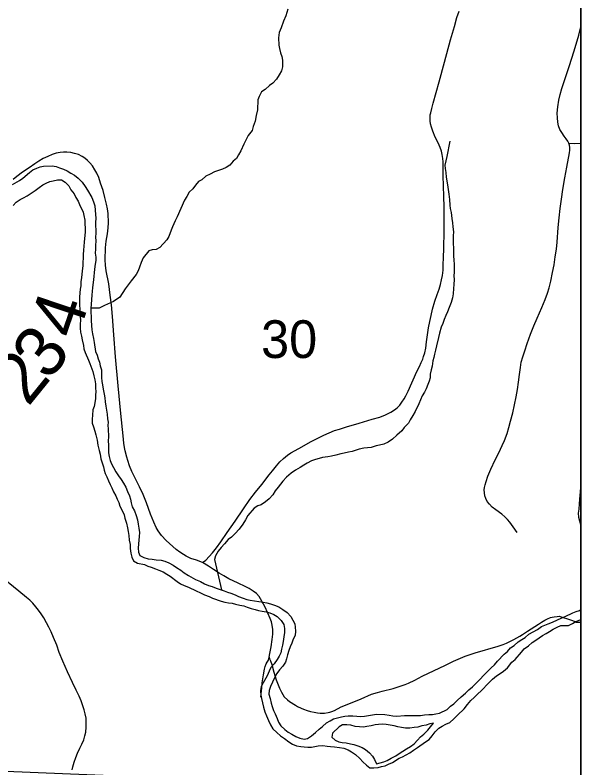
# Model space of a CAD drawing. Extents: x -3.3 to 34, y 0 to 56.8.
# Drawn here: x 2.868 to 3.496, y 32.401 to 33.236 of the extents above; entities that cross this region are included whole.
import ezdxf

# ---------------------------------------------------------------- set-up
doc = ezdxf.new("R2010")
doc.units = 0
for name, color, linetype in [('GM_X_Corporation', 7, 'Continuous'), ('GM_X_County_Road', 7, 'Continuous'), ('GM_X_Major_River', 7, 'Continuous'), ('GM_X_Section_Text', 7, 'Continuous'), ('GM_X_Township_Road', 7, 'Continuous'), ('GM_X_Township_Road_Text', 7, 'Continuous'), ('GT_Project_Soil_Layers', 7, 'Continuous'), ('SH_Data', 7, 'Continuous')]:
    doc.layers.add(name, color=color, linetype=linetype)

msp = doc.modelspace()

# ---------------------------------------------------------------- linework, layer by layer
at = {"layer": 'GM_X_Corporation'}
msp.add_lwpolyline([(3.49607, 32.37106), (3.49607, 33.37604), (2.78283, 33.39643), (2.76783, 32.40095)], close=True, dxfattribs=at)
msp.add_lwpolyline([(1.56989, 28.07705), (3.49607, 28.07705), (3.49607, 33.37476), (3.4269, 33.3772), (2.80866, 33.39507)], dxfattribs=at)
at = {"layer": 'GM_X_County_Road'}
msp.add_lwpolyline([(2.93149, 32.3989), (2.93236, 32.40214), (2.93373, 32.40736), (2.93552, 32.4126), (2.93744, 32.41748), (2.94013, 32.42279), (2.9425, 32.42732), (2.94452, 32.43232), (2.94576, 32.43639), (2.9467, 32.44055), (2.94723, 32.44609), (2.94731, 32.4511), (2.94697, 32.45602), (2.94617, 32.46085), (2.94503, 32.46542), (2.94354, 32.46999), (2.9416, 32.47527), (2.93923, 32.48072), (2.93616, 32.4873), (2.93211, 32.49557), (2.92657, 32.50752), (2.9213, 32.51938), (2.91726, 32.52905), (2.91445, 32.53704), (2.91085, 32.54583), (2.90839, 32.55198), (2.90584, 32.55699), (2.90302, 32.562), (2.90013, 32.56736), (2.89714, 32.57185), (2.89441, 32.57597), (2.89125, 32.57984), (2.88791, 32.5838), (2.88457, 32.58696), (2.88088, 32.59017), (2.87235, 32.59724), (2.85039, 32.61473)], dxfattribs=at)
at = {"layer": 'GM_X_Major_River'}
for points in [[(2.86553, 33.0481), (2.87306, 33.05276), (2.87682, 33.05547), (2.88433, 33.06166), (2.88809, 33.06436), (2.89225, 33.06632), (2.89602, 33.06789), (2.89981, 33.0687), (2.9093, 33.06883), (2.91387, 33.06813), (2.91768, 33.06666), (2.92188, 33.0652), (2.92608, 33.06335), (2.93029, 33.06075), (2.93412, 33.05852), (2.93834, 33.05515), (2.94257, 33.05103), (2.94606, 33.04614), (2.94877, 33.04199), (2.95344, 33.03369), (2.9554, 33.02916), (2.9566, 33.02461), (2.95704, 33.01968), (2.95792, 33.01057), (2.9576, 33.00639), (2.95777, 32.99385), (2.95744, 32.99004), (2.95788, 32.98548), (2.95756, 32.98092), (2.95762, 32.97636), (2.9573, 32.97217), (2.95774, 32.96762), (2.95779, 32.96382), (2.95708, 32.96001), (2.9564, 32.9543), (2.95542, 32.94251), (2.95401, 32.93413), (2.9537, 32.92956), (2.95337, 32.92576), (2.95275, 32.91511), (2.95243, 32.91092), (2.95262, 32.89686), (2.95351, 32.88699), (2.95433, 32.88244), (2.95516, 32.87751), (2.95598, 32.87296), (2.95763, 32.8631), (2.9592, 32.85894), (2.9604, 32.85478), (2.96197, 32.851), (2.96278, 32.84721), (2.96398, 32.84267), (2.96409, 32.83431), (2.96453, 32.82975), (2.96534, 32.82596), (2.96616, 32.82103), (2.96699, 32.81572), (2.96781, 32.81155), (2.96825, 32.807), (2.96907, 32.80245), (2.96951, 32.79789), (2.97033, 32.79335), (2.97078, 32.78841), (2.97159, 32.78462), (2.97126, 32.78082), (2.97169, 32.77702), (2.97181, 32.76828), (2.97149, 32.76372), (2.97193, 32.75916), (2.97205, 32.75042), (2.97248, 32.74663), (2.97368, 32.74209), (2.97525, 32.73831), (2.97758, 32.73416), (2.97992, 32.72963), (2.98302, 32.72511), (2.98611, 32.72097), (2.98844, 32.71682), (2.99116, 32.7123), (2.99312, 32.70776), (2.99509, 32.70285), (2.99628, 32.69907), (2.99709, 32.6949), (2.99829, 32.69073), (3.00063, 32.68621), (3.0026, 32.68091), (3.00418, 32.67637)], [(2.86622, 33.02493), (2.86959, 33.02877), (2.87373, 33.03149), (2.8775, 33.03344), (2.88164, 33.03578), (2.88616, 33.0385), (2.89068, 33.0416), (2.89481, 33.04507), (2.89895, 33.04779), (2.90272, 33.04974), (2.90687, 33.05169), (2.91066, 33.0525), (2.9152, 33.05333), (2.91976, 33.05339), (2.92397, 33.05078), (2.92782, 33.04665), (2.93016, 33.0425), (2.93364, 33.03799), (2.93559, 33.03384), (2.9383, 33.02969), (2.93987, 33.02591), (2.94378, 33.0176), (2.94459, 33.01381), (2.9458, 33.00851), (2.94598, 32.99559), (2.94499, 32.98417), (2.94435, 32.97542), (2.94366, 32.97047), (2.94371, 32.96629), (2.94338, 32.96249), (2.94344, 32.95793), (2.94276, 32.9526), (2.9421, 32.94461), (2.94139, 32.9408), (2.94108, 32.93585), (2.94037, 32.93204), (2.94004, 32.92824), (2.93973, 32.92329), (2.93985, 32.91417), (2.94028, 32.91038), (2.94035, 32.90582), (2.9404, 32.90202), (2.94084, 32.89746), (2.94051, 32.89366), (2.94057, 32.88872), (2.94101, 32.88455), (2.94183, 32.88), (2.94265, 32.87582), (2.94425, 32.86977), (2.94468, 32.86597), (2.94587, 32.86181), (2.94978, 32.8535), (2.95135, 32.84972), (2.95451, 32.84064), (2.95571, 32.83609), (2.95691, 32.83155), (2.95735, 32.827), (2.95741, 32.82244), (2.95784, 32.81864), (2.95752, 32.81446), (2.95758, 32.81028), (2.95617, 32.8019), (2.9547, 32.79808), (2.95402, 32.79237), (2.9537, 32.7878), (2.95376, 32.78362), (2.95533, 32.77946), (2.95692, 32.77454), (2.95773, 32.77037), (2.95933, 32.76469), (2.96016, 32.759), (2.96138, 32.75332), (2.96257, 32.74916), (2.9634, 32.74385), (2.96618, 32.73515), (2.96699, 32.73135), (2.96818, 32.72757), (2.97013, 32.7238), (2.97208, 32.71964), (2.97366, 32.71548), (2.97561, 32.71171)], [(2.97561, 32.71171), (2.97756, 32.70717), (2.9799, 32.70303), (2.98147, 32.69925), (2.98341, 32.69547), (2.98461, 32.69131), (2.98734, 32.68565), (2.98929, 32.68187), (2.9901, 32.67808), (2.9917, 32.6724), (2.99291, 32.66748), (2.99372, 32.66331), (2.99454, 32.65876), (2.99498, 32.65383), (2.99581, 32.6489), (2.99587, 32.64434), (2.9967, 32.63941), (2.9979, 32.63487), (2.99947, 32.63071), (3.00406, 32.62811), (3.01167, 32.62669), (3.0155, 32.62484), (3.01931, 32.62375), (3.02389, 32.62192), (3.02771, 32.62045), (3.03267, 32.61861), (3.0365, 32.616), (3.04033, 32.61378), (3.048, 32.6078), (3.05183, 32.60519), (3.05603, 32.60335), (3.06061, 32.60151), (3.06902, 32.59744), (3.07399, 32.59523), (3.07857, 32.59301), (3.08354, 32.59118), (3.08736, 32.58933), (3.09689, 32.58604), (3.10108, 32.58495), (3.10489, 32.58425), (3.10907, 32.58392), (3.11288, 32.58283), (3.11746, 32.58137), (3.12202, 32.58067), (3.12584, 32.57921), (3.13004, 32.57774), (3.13461, 32.57666), (3.13842, 32.57558), (3.14223, 32.57487), (3.14679, 32.57417), (3.15098, 32.57308), (3.15519, 32.57124), (3.15901, 32.56901), (3.16363, 32.56452), (3.16635, 32.55999), (3.16716, 32.55582), (3.16722, 32.55126), (3.16653, 32.54632), (3.16583, 32.54137), (3.16513, 32.53718), (3.16367, 32.5326), (3.16297, 32.52879), (3.16112, 32.52497), (3.15889, 32.52114), (3.15554, 32.51653), (3.15217, 32.51231), (3.15033, 32.50849), (3.14812, 32.50314), (3.14366, 32.49548), (3.14144, 32.49127), (3.14037, 32.48632), (3.14081, 32.48176), (3.14162, 32.47797), (3.14282, 32.47305), (3.14402, 32.46851), (3.14523, 32.46321), (3.14719, 32.45867), (3.14954, 32.45376), (3.1515, 32.44885), (3.15422, 32.44433), (3.15883, 32.44021), (3.16268, 32.43647), (3.16727, 32.43349), (3.17188, 32.42975), (3.17609, 32.42715), (3.18067, 32.42531), (3.18524, 32.42461), (3.18904, 32.42428), (3.19322, 32.42396), (3.19701, 32.42401), (3.20459, 32.42563), (3.20952, 32.4257), (3.21447, 32.42501), (3.21827, 32.42468), (3.22283, 32.42436), (3.22816, 32.42367), (3.2331, 32.42298), (3.23768, 32.42114), (3.24151, 32.41891), (3.2461, 32.41593), (3.25072, 32.41144)], [(3.00418, 32.67637), (3.005, 32.67144), (3.00544, 32.66689), (3.00626, 32.66234), (3.00594, 32.65778), (3.0053, 32.64941), (3.00498, 32.64484), (3.00504, 32.64028), (3.00661, 32.6365), (3.01119, 32.63428), (3.01577, 32.63283), (3.02033, 32.63251), (3.0249, 32.63181), (3.03022, 32.6315), (3.03441, 32.63042), (3.03899, 32.62858), (3.04358, 32.62598), (3.04741, 32.62337), (3.05201, 32.62039), (3.05585, 32.6174), (3.06082, 32.61443), (3.06848, 32.60997), (3.07382, 32.60777), (3.07841, 32.60517), (3.08299, 32.60333), (3.0868, 32.60224), (3.09139, 32.6004), (3.09596, 32.59894), (3.10016, 32.59748), (3.10397, 32.59601), (3.10779, 32.59492), (3.11237, 32.59309), (3.11619, 32.59124), (3.12115, 32.5894), (3.12535, 32.58794), (3.12915, 32.58723), (3.14361, 32.58476), (3.14742, 32.58406), (3.15161, 32.58297), (3.15619, 32.58151), (3.16077, 32.57967), (3.16537, 32.5767), (3.16997, 32.57334), (3.1742, 32.56884), (3.17653, 32.56507), (3.17848, 32.56092), (3.17892, 32.55712), (3.17936, 32.55257), (3.17904, 32.548), (3.17682, 32.54379), (3.17536, 32.53921), (3.17351, 32.53539), (3.17205, 32.53119), (3.17059, 32.52661), (3.16951, 32.52204), (3.16842, 32.51822), (3.16544, 32.51401), (3.1617, 32.50978), (3.15872, 32.50556), (3.15612, 32.50096), (3.15391, 32.496), (3.15169, 32.49141), (3.15023, 32.48683), (3.14991, 32.48264), (3.15111, 32.4781), (3.15232, 32.4728), (3.15351, 32.46902), (3.15508, 32.46486), (3.15665, 32.46108), (3.159, 32.45579), (3.16058, 32.45164), (3.16329, 32.44749), (3.16751, 32.44375), (3.17135, 32.44076), (3.17518, 32.43853), (3.17977, 32.43594), (3.18435, 32.4341), (3.18892, 32.43302), (3.19271, 32.43345), (3.19723, 32.43655), (3.20173, 32.44041), (3.20548, 32.44388), (3.20924, 32.44697), (3.21375, 32.45083), (3.21789, 32.45316), (3.22166, 32.45549), (3.22582, 32.45669), (3.23036, 32.45751), (3.23415, 32.45832), (3.23794, 32.45875), (3.24287, 32.45882), (3.24744, 32.4585), (3.25124, 32.45817), (3.25579, 32.45823), (3.26943, 32.46069), (3.27855, 32.46006), (3.28312, 32.45936), (3.2873, 32.45866), (3.29186, 32.45834), (3.30021, 32.45921), (3.30514, 32.45928)], [(3.30514, 32.45928), (3.31008, 32.45896), (3.31805, 32.45907), (3.3226, 32.45989), (3.32715, 32.46033), (3.33133, 32.46039), (3.33512, 32.46082), (3.33928, 32.46163), (3.34758, 32.46592), (3.35133, 32.46939), (3.35509, 32.4721), (3.35884, 32.47595), (3.36334, 32.47981), (3.36784, 32.48405), (3.37159, 32.48752), (3.37573, 32.491), (3.39633, 32.51217), (3.40008, 32.51526), (3.40344, 32.51948), (3.41094, 32.52718), (3.41469, 32.53027), (3.41806, 32.53412), (3.42182, 32.53683), (3.42632, 32.54069), (3.43046, 32.5434), (3.43423, 32.54573), (3.43836, 32.54921), (3.44288, 32.55193), (3.44778, 32.55466), (3.4523, 32.55775), (3.45985, 32.5609), (3.46438, 32.56286), (3.47004, 32.56521), (3.47419, 32.56717), (3.47872, 32.56913), (3.48702, 32.57304), (3.4908, 32.57461), (3.49458, 32.5758), (3.49607, 32.57672)], [(3.25072, 32.41144), (3.25419, 32.40768), (3.25803, 32.40394), (3.26187, 32.40095), (3.26643, 32.40101), (3.27098, 32.40145), (3.27476, 32.40264), (3.27892, 32.40346), (3.2827, 32.40503), (3.28685, 32.40698), (3.29438, 32.41164), (3.29816, 32.41321), (3.3023, 32.41555), (3.30607, 32.41788), (3.31021, 32.4206), (3.31473, 32.42369), (3.32376, 32.42989), (3.32752, 32.4326), (3.33088, 32.43645), (3.33424, 32.44105), (3.33837, 32.44491), (3.34213, 32.44724), (3.34628, 32.44957), (3.35043, 32.45153), (3.35493, 32.45539), (3.35905, 32.45962), (3.36656, 32.46656), (3.37029, 32.47117), (3.37403, 32.47578), (3.37778, 32.47925), (3.38152, 32.4831), (3.38527, 32.48657), (3.39389, 32.49542), (3.39802, 32.49928), (3.40252, 32.50314), (3.40628, 32.50585), (3.41005, 32.50817), (3.41455, 32.51203), (3.41941, 32.51818), (3.42316, 32.52127), (3.43027, 32.52935), (3.43326, 32.53318), (3.43777, 32.53628), (3.4419, 32.54014), (3.44604, 32.54285), (3.4498, 32.54518), (3.45357, 32.54789), (3.45733, 32.55022), (3.4611, 32.55217), (3.46524, 32.55489), (3.46977, 32.55723), (3.47392, 32.55881), (3.48228, 32.55892), (3.4868, 32.56126), (3.49057, 32.56359), (3.4951, 32.56517), (3.49607, 32.56551)], [(3.33259, 32.45053), (3.32843, 32.44971), (3.32427, 32.44851), (3.31972, 32.44769), (3.31519, 32.44611), (3.31102, 32.44568), (3.30609, 32.44523), (3.30153, 32.44517), (3.29697, 32.44587), (3.29278, 32.44657), (3.28897, 32.44766), (3.27984, 32.44906), (3.27604, 32.44939), (3.27148, 32.44932), (3.26769, 32.44889), (3.26315, 32.44769), (3.2586, 32.44687), (3.25482, 32.44606), (3.25026, 32.44638), (3.24569, 32.44708), (3.24073, 32.44853), (3.23617, 32.44885), (3.23162, 32.44879), (3.22785, 32.44646), (3.22035, 32.43952), (3.21965, 32.43495), (3.22349, 32.43159), (3.22731, 32.42974), (3.23112, 32.42903), (3.23568, 32.42871), (3.24025, 32.42763), (3.24406, 32.42692), (3.24863, 32.42546), (3.25322, 32.42363), (3.25704, 32.4214), (3.26165, 32.41766), (3.26474, 32.4139), (3.26706, 32.41014), (3.2694, 32.40561), (3.27318, 32.4068), (3.27735, 32.40762), (3.28112, 32.40919), (3.28565, 32.41191), (3.29055, 32.41425), (3.29431, 32.41696), (3.29845, 32.41967), (3.3026, 32.42201), (3.30712, 32.42473), (3.31087, 32.42782), (3.31462, 32.43167), (3.31799, 32.43551), (3.32174, 32.4386), (3.32624, 32.44284), (3.32923, 32.44668), (3.33259, 32.45053)]]:
    msp.add_lwpolyline(points, dxfattribs=at)
at = {"layer": 'GM_X_Township_Road'}
for points in [[(3.0761, 32.62875), (3.07983, 32.63165), (3.08364, 32.63538), (3.08719, 32.63965), (3.09179, 32.64532), (3.09659, 32.6518), (3.10357, 32.66214), (3.11238, 32.67475), (3.12167, 32.68852), (3.12857, 32.69874), (3.13515, 32.70706), (3.14188, 32.71533), (3.15006, 32.72596), (3.1538, 32.73059), (3.15833, 32.73623), (3.16205, 32.74068), (3.16622, 32.7444), (3.1705, 32.74795), (3.17431, 32.7504), (3.17886, 32.75313), (3.18634, 32.75734), (3.19612, 32.76266), (3.20284, 32.7662), (3.21093, 32.77011), (3.21656, 32.77266), (3.22283, 32.7752), (3.22828, 32.77693), (3.23592, 32.77938), (3.25006, 32.78355), (3.26434, 32.78776), (3.27278, 32.79025), (3.27912, 32.79277), (3.28533, 32.79584), (3.28916, 32.79817), (3.29206, 32.80046), (3.29497, 32.80346), (3.29751, 32.80691), (3.29997, 32.81047), (3.30192, 32.8138), (3.30442, 32.81882), (3.3141, 32.84083), (3.31679, 32.84619), (3.3188, 32.85064), (3.32052, 32.85446), (3.3215, 32.8573), (3.32277, 32.86162), (3.32388, 32.86657), (3.32477, 32.87378), (3.3271, 32.88926), (3.32831, 32.8964), (3.32977, 32.90302), (3.3315, 32.90991), (3.33413, 32.91878), (3.33665, 32.92611), (3.33865, 32.9323), (3.34022, 32.93717), (3.34139, 32.94247), (3.3423, 32.94717), (3.34303, 32.95337), (3.34339, 32.95964), (3.34376, 32.96699), (3.34403, 32.97753), (3.34415, 32.99607), (3.34426, 33.01271), (3.34436, 33.02398), (3.34412, 33.03444), (3.34351, 33.04723), (3.34337, 33.05767), (3.34321, 33.07339), (3.34294, 33.07729), (3.34221, 33.08138), (3.34131, 33.0851), (3.33994, 33.08929), (3.33758, 33.09446), (3.33449, 33.10091), (3.33164, 33.10739), (3.33013, 33.11182), (3.32912, 33.11561), (3.32867, 33.11872), (3.32895, 33.12544), (3.32952, 33.12795), (3.3306, 33.13273), (3.33221, 33.13855), (3.33885, 33.16224), (3.34485, 33.18386), (3.35148, 33.20885), (3.35567, 33.22374), (3.35839, 33.23338), (3.361, 33.24056)], [(3.42519, 32.66222), (3.42089, 32.66831), (3.41716, 32.67347), (3.41473, 32.67647), (3.4118, 32.67941), (3.40843, 32.68236), (3.40146, 32.68742), (3.39773, 32.69038), (3.39448, 32.69354), (3.39209, 32.69649), (3.39056, 32.69984), (3.38951, 32.7028), (3.38894, 32.70614), (3.38885, 32.70939), (3.38904, 32.71197), (3.38971, 32.71493), (3.39076, 32.71874), (3.39286, 32.72477), (3.39601, 32.7325), (3.40078, 32.74291), (3.40499, 32.75065), (3.40871, 32.75877), (3.41129, 32.7643), (3.41406, 32.77185), (3.41607, 32.77854), (3.41798, 32.7857), (3.42046, 32.79497), (3.42246, 32.80385), (3.42428, 32.81254), (3.42562, 32.82076), (3.42676, 32.82906), (3.42791, 32.83728), (3.42886, 32.8453), (3.42991, 32.85103), (3.43154, 32.85714), (3.43364, 32.86383), (3.43651, 32.87185), (3.44023, 32.88217), (3.44386, 32.89134), (3.44749, 32.90012), (3.45255, 32.91197), (3.45628, 32.92056), (3.45895, 32.92772), (3.46077, 32.93374), (3.46259, 32.94111), (3.46451, 32.95074), (3.46619, 32.95915), (3.46754, 32.96803), (3.46879, 32.97643), (3.46973, 32.98418), (3.47089, 33.0007), (3.47175, 33.0112), (3.47299, 33.02181), (3.47433, 33.03193), (3.47614, 33.04272), (3.47834, 33.05552), (3.48051, 33.06749), (3.48325, 33.0834), (3.48361, 33.08637), (3.48371, 33.08925), (3.48334, 33.09195), (3.48269, 33.09408), (3.48157, 33.09631), (3.47972, 33.09909), (3.47758, 33.10188), (3.4747, 33.10578), (3.47263, 33.10913), (3.47108, 33.11321), (3.47032, 33.11741), (3.46994, 33.12218), (3.46974, 33.12725), (3.47032, 33.13441), (3.47156, 33.14195), (3.47309, 33.14816), (3.47499, 33.15495), (3.477, 33.16144), (3.48292, 33.17911), (3.48847, 33.19649), (3.49362, 33.21406), (3.49607, 33.22307)], [(3.48269, 33.09408), (3.48881, 33.09389), (3.49607, 33.09411)], [(3.14082, 32.47932), (3.14193, 32.48985), (3.14249, 32.49527), (3.14376, 32.50411), (3.14483, 32.5105), (3.14567, 32.51361), (3.14694, 32.51638), (3.1481, 32.51821), (3.14926, 32.52064), (3.14998, 32.52368), (3.15099, 32.5279), (3.15221, 32.53536), (3.15363, 32.54357), (3.15428, 32.54936), (3.15417, 32.55439), (3.15362, 32.55918), (3.15257, 32.56297), (3.15117, 32.56691), (3.14874, 32.57266), (3.14536, 32.58001), (3.13919, 32.59133), (3.13621, 32.59442), (3.13232, 32.59716), (3.1278, 32.5999), (3.1235, 32.60222), (3.11582, 32.60588), (3.10538, 32.61088), (3.09974, 32.61421), (3.09451, 32.61718), (3.08825, 32.62105), (3.08282, 32.62494), (3.0761, 32.62875), (3.06943, 32.63147), (3.06331, 32.63345), (3.05814, 32.63601), (3.05496, 32.6379), (3.05102, 32.64051), (3.04701, 32.64345), (3.03578, 32.65329), (3.0308, 32.65894), (3.02715, 32.66386), (3.02469, 32.66774), (3.02223, 32.67348), (3.01865, 32.68248), (3.01407, 32.69506), (3.0103, 32.70432), (3.00644, 32.71273), (2.99788, 32.72982), (2.9952, 32.73621), (2.99318, 32.742), (2.99212, 32.74557), (2.9904, 32.75279), (2.98974, 32.75644), (2.98905, 32.76138), (2.98811, 32.7695), (2.98545, 32.79409), (2.98266, 32.82499), (2.97976, 32.85712), (2.97794, 32.88158), (2.97633, 32.90183), (2.97531, 32.91483), (2.9739, 32.92565), (2.9721, 32.93796), (2.96947, 32.9526), (2.96856, 32.95889), (2.9681, 32.9645), (2.96848, 32.97786), (2.96931, 32.98544), (2.97062, 32.99354), (2.97153, 33.00018), (2.97188, 33.00589), (2.97153, 33.01618), (2.97085, 33.0211), (2.96986, 33.02651), (2.96799, 33.03391), (2.96592, 33.04168), (2.96312, 33.0499), (2.96103, 33.05603), (2.95895, 33.0609), (2.95673, 33.06471), (2.95403, 33.06879), (2.95129, 33.07222), (2.94878, 33.07497), (2.9458, 33.07737), (2.94271, 33.07943), (2.93848, 33.08137), (2.93425, 33.08277), (2.92995, 33.08379), (2.92578, 33.08423), (2.92203, 33.0843), (2.91812, 33.08385), (2.91367, 33.08286), (2.90932, 33.08137), (2.90463, 33.07943), (2.8996, 33.07714), (2.89468, 33.07417), (2.89022, 33.07131), (2.88371, 33.06673), (2.87639, 33.06182), (2.87032, 33.05724), (2.86609, 33.05392)], [(3.14998, 32.52368), (3.1507, 32.52204), (3.1517, 32.51978), (3.15314, 32.51572), (3.1555, 32.50707), (3.15803, 32.49864), (3.16176, 32.48956), (3.16388, 32.48508), (3.1667, 32.47992), (3.17041, 32.4766), (3.17272, 32.47481), (3.17927, 32.47062), (3.18171, 32.46926), (3.18567, 32.46733), (3.18837, 32.46618), (3.1925, 32.46469), (3.19585, 32.4637), (3.19992, 32.46275), (3.20385, 32.46207), (3.20693, 32.46172), (3.2098, 32.4616), (3.21171, 32.46166), (3.21549, 32.46228), (3.2173, 32.46281), (3.21964, 32.4635), (3.22268, 32.46477), (3.23007, 32.46863), (3.25153, 32.47719), (3.25231, 32.47754), (3.26377, 32.48262), (3.2703, 32.48475), (3.2754, 32.48617), (3.28773, 32.48906), (3.29546, 32.49152), (3.30115, 32.49368), (3.3047, 32.49518), (3.31163, 32.49844), (3.31998, 32.50274), (3.34586, 32.51507), (3.35449, 32.51932), (3.3597, 32.52165), (3.36761, 32.52487), (3.37866, 32.52877), (3.40407, 32.53619), (3.40994, 32.53807), (3.41357, 32.53955), (3.4208, 32.54293), (3.42148, 32.54331), (3.42843, 32.54714), (3.43122, 32.54886), (3.43666, 32.55255), (3.44897, 32.56038), (3.45222, 32.56277), (3.45586, 32.56495), (3.45901, 32.5665), (3.46232, 32.56769), (3.46404, 32.56806), (3.46621, 32.56854), (3.46981, 32.56901), (3.47193, 32.56929), (3.48569, 32.56482), (3.4884, 32.56386), (3.4909, 32.56272), (3.49194, 32.56259), (3.49298, 32.56251), (3.49607, 32.56256)]]:
    msp.add_lwpolyline(points, dxfattribs=at)
at = {"layer": 'GT_Project_Soil_Layers'}
for points in [[(3.17087, 33.24295), (3.16869, 33.23532), (3.16611, 33.22959), (3.16356, 33.22195), (3.16135, 33.21698), (3.16067, 33.21089), (3.16077, 33.20292), (3.16158, 33.19912), (3.16279, 33.1942), (3.16436, 33.19042), (3.1648, 33.18625), (3.1649, 33.17865), (3.16381, 33.17445), (3.16122, 33.16986), (3.15824, 33.16526), (3.15412, 33.16064), (3.15037, 33.15793), (3.14587, 33.15369), (3.14173, 33.15098), (3.13913, 33.146), (3.13767, 33.14218), (3.13705, 33.13115), (3.13562, 33.12467), (3.13456, 33.11858), (3.13237, 33.11247), (3.13129, 33.10828), (3.1268, 33.10252), (3.12458, 33.09831), (3.122, 33.09295), (3.11868, 33.08568), (3.11608, 33.08109), (3.11385, 33.07726), (3.1101, 33.07417), (3.10636, 33.06956), (3.1026, 33.06723), (3.09844, 33.06527), (3.09391, 33.06369), (3.08937, 33.06249), (3.08485, 33.05977), (3.07995, 33.05742), (3.07544, 33.05357), (3.07167, 33.05161), (3.06831, 33.04739), (3.06532, 33.04355), (3.06158, 33.0397), (3.05898, 33.0351), (3.05638, 33.03089), (3.04827, 33.01254), (3.04605, 33.00795), (3.0431, 33.00145), (3.04126, 32.99762), (3.03869, 32.99075), (3.03646, 32.98692), (3.02898, 32.97846), (3.02484, 32.97612), (3.02029, 32.97568), (3.01651, 32.97449), (3.01053, 32.96681), (3.00832, 32.96184), (3.00612, 32.95649), (3.00465, 32.95266), (3.00243, 32.94846), (2.9972, 32.94154), (2.99049, 32.93233), (2.98454, 32.92313), (2.97739, 32.91848), (2.96757, 32.91416), (2.96154, 32.91104), (2.95243, 32.91092)], [(3.35054, 33.09638), (3.34735, 33.07924), (3.34627, 33.07466), (3.3452, 33.06971), (3.34525, 33.06591), (3.34607, 33.06174), (3.34652, 33.05642), (3.34774, 33.04998), (3.34857, 33.04543), (3.34943, 33.03746), (3.35027, 33.03177), (3.35073, 33.02532), (3.35116, 33.02152), (3.35198, 33.01735), (3.35283, 33.01052), (3.35366, 33.0056), (3.35409, 33.00142), (3.35455, 32.99573), (3.35423, 32.99116), (3.35452, 32.96912), (3.35497, 32.96419), (3.35541, 32.96002), (3.35547, 32.95508), (3.35553, 32.9509), (3.3552, 32.94709), (3.35526, 32.94291), (3.35495, 32.93721), (3.35463, 32.93302), (3.35433, 32.92694), (3.35363, 32.92237), (3.35218, 32.91741), (3.34998, 32.91168), (3.34814, 32.90709), (3.3463, 32.90289), (3.34446, 32.8983), (3.343, 32.8941), (3.34116, 32.8899), (3.33897, 32.88341), (3.33789, 32.87845), (3.33574, 32.8693), (3.33466, 32.86435), (3.33358, 32.86016), (3.33287, 32.85635), (3.33179, 32.85253), (3.3311, 32.84682), (3.33002, 32.84263), (3.32894, 32.83767), (3.32862, 32.83387), (3.32753, 32.83005), (3.32606, 32.82623), (3.32422, 32.82165), (3.32238, 32.81782), (3.31977, 32.81361), (3.31793, 32.8094), (3.3161, 32.80482), (3.31203, 32.7964), (3.30944, 32.79181), (3.30646, 32.78721), (3.30461, 32.78338), (3.30012, 32.77876), (3.29751, 32.77493), (3.29188, 32.77029), (3.287, 32.76567), (3.28211, 32.76256), (3.2772, 32.76021), (3.27266, 32.75901), (3.26888, 32.7582), (3.2632, 32.7566), (3.25524, 32.75574), (3.24994, 32.75453), (3.24238, 32.75215), (3.23821, 32.75133), (3.23329, 32.75012), (3.22951, 32.74931), (3.22421, 32.7481), (3.21929, 32.7469), (3.21512, 32.74608), (3.20944, 32.74524), (3.20565, 32.74443), (3.20149, 32.74324), (3.19695, 32.74166), (3.19243, 32.73894), (3.18866, 32.73699), (3.18452, 32.73427), (3.17925, 32.73116), (3.17473, 32.72806), (3.16948, 32.72343), (3.16536, 32.71919), (3.16014, 32.71228), (3.15677, 32.70844), (3.15417, 32.70384), (3.15005, 32.69961), (3.14592, 32.69613), (3.14141, 32.69303), (3.13763, 32.69184), (3.13349, 32.68912), (3.12638, 32.68105), (3.12379, 32.67607), (3.12081, 32.67147), (3.11671, 32.66572), (3.1126, 32.6611)], [(3.49607, 32.72), (3.49542, 32.71222), (3.4951, 32.70728), (3.49478, 32.70347), (3.49414, 32.69396), (3.49384, 32.68788), (3.49314, 32.68369), (3.4932, 32.67914), (3.49607, 32.66966)], [(3.1126, 32.6611), (3.10848, 32.65687), (3.10471, 32.65454), (3.1006, 32.64954), (3.09685, 32.64569), (3.0935, 32.64147), (3.09053, 32.63611), (3.08944, 32.63229), (3.09737, 32.59845)]]:
    msp.add_lwpolyline(points, dxfattribs=at)
at = {"layer": 'SH_Data'}
msp.add_line((3.49607, 34.87705), (3.49607, 28.07705), dxfattribs=at)

# ---------------------------------------------------------------- texts
at = {"layer": 'GM_X_Section_Text'}
msp.add_text('30', height=0.041856, rotation=0.00001, dxfattribs=at).set_placement((3.14118, 32.85577))
at = {"layer": 'GM_X_Township_Road_Text'}
for s, rotation, p in [('4', 71.39545, (2.93678, 32.87499)), ('3', 52.27298, (2.90565, 32.82917)), ('2', 50.93138, (2.88269, 32.80086))]:
    msp.add_text(s, height=0.05682, rotation=rotation, dxfattribs=at).set_placement(p)

doc.saveas('drawing.dxf')
